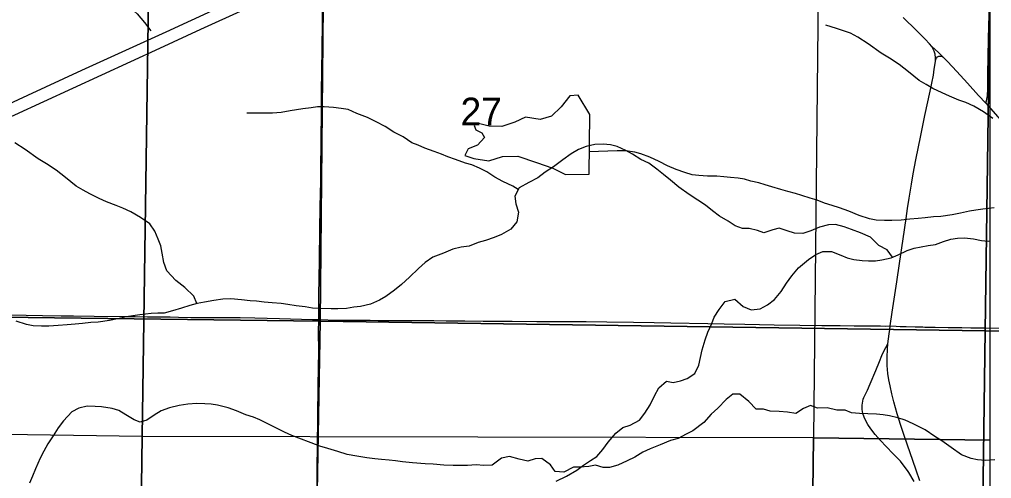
# Model space of a CAD drawing. Extents: x 0 to 34, y 0 to 22.
# Drawn here: x 14.618 to 16.083, y 14.964 to 15.656 of the extents above; entities that cross this region are included whole.
import ezdxf

# ---------------------------------------------------------------- set-up
doc = ezdxf.new("R2010")
doc.units = 0
for name, color, linetype in [('Default', 7, 'Continuous'), ('GM_X_County_Road', 7, 'Continuous'), ('GM_X_Interstate_Route', 7, 'Continuous'), ('GM_X_Minor_Lake', 7, 'Continuous'), ('GM_X_Minor_River', 7, 'Continuous'), ('GM_X_Section', 7, 'Continuous'), ('GM_X_Section_Text', 7, 'Continuous'), ('GM_X_State_Route', 7, 'Continuous'), ('GM_X_Township_Road', 7, 'Continuous')]:
    doc.layers.add(name, color=color, linetype=linetype)

msp = doc.modelspace()

# ---------------------------------------------------------------- linework, layer by layer
at = {"layer": 'Default'}
for points in [[(16.0808, 15.0217), (16.0808, 16.0281), (15.825, 16.0298), (15.8146, 15.0251)], [(13.7837, 14.1), (14.7899, 14.1), (14.8027, 15.0271), (13.8003, 15.0417)], [(14.7899, 14.1), (15.803, 14.1), (15.8146, 15.0251), (14.8027, 15.0271)], [(15.803, 14.1), (16.0808, 14.1), (16.0808, 15.0217), (15.8146, 15.0251)]]:
    msp.add_lwpolyline(points, close=True, dxfattribs=at)
at = {"layer": 'GM_X_County_Road'}
for points in [[(15.9929, 15.615), (16.0032, 15.6059), (16.0096, 15.5995)], [(15.9985, 15.5936), (15.9992, 15.5955), (16.0001, 15.5974), (16.0016, 15.5991), (16.0035, 15.6002), (16.0063, 15.6003), (16.0079, 15.6001), (16.0096, 15.5995)], [(16.0096, 15.5995), (16.0165, 15.5925), (16.0308, 15.5772), (16.0469, 15.5597), (16.0636, 15.5411), (16.0743, 15.5293)], [(16.0743, 15.5293), (16.0925, 15.5087), (16.1317, 15.4645), (16.1419, 15.4529), (16.1586, 15.4345), (16.1796, 15.4117), (16.1943, 15.3957), (16.2092, 15.3798), (16.2263, 15.3618), (16.2474, 15.339), (16.2642, 15.3206), (16.289, 15.2929), (16.3223, 15.256), (16.3696, 15.2025), (16.3806, 15.19)], [(14.584, 15.2102), (14.6275, 15.2099), (14.6524, 15.2095), (14.6803, 15.2091), (14.699, 15.2089), (14.73, 15.2085), (14.7766, 15.2078), (14.7922, 15.2077), (14.8108, 15.2075), (14.8325, 15.2074), (14.8449, 15.2072), (14.8574, 15.207), (14.876, 15.2066), (14.8977, 15.2064), (14.9132, 15.2063), (14.9505, 15.2062), (14.9723, 15.2059), (15.0096, 15.2048), (15.0592, 15.2034), (15.069, 15.2033)], [(15.069, 15.2033), (15.0965, 15.2026), (15.1213, 15.2023), (15.1462, 15.2022), (15.1586, 15.2021), (15.1739, 15.2018), (15.1871, 15.2018), (15.1997, 15.2018), (15.2204, 15.2017), (15.2423, 15.2017), (15.2609, 15.2016), (15.2889, 15.2014), (15.3169, 15.2011), (15.3604, 15.2009), (15.3977, 15.2004), (15.4131, 15.2003), (15.4255, 15.2003), (15.4721, 15.2003), (15.5032, 15.1999), (15.5435, 15.1993), (15.5746, 15.1989), (15.5994, 15.1984), (15.6554, 15.1973), (15.6802, 15.1969), (15.7113, 15.1964), (15.7552, 15.1955), (15.7942, 15.195), (15.8274, 15.1944), (15.8549, 15.1942), (15.8758, 15.194), (15.8893, 15.1939), (15.9002, 15.1939), (15.9155, 15.1938), (15.9236, 15.1936), (15.9304, 15.1937)], [(15.9304, 15.1937), (15.9392, 15.1932), (15.9452, 15.193), (15.9544, 15.1929), (15.9679, 15.1924), (15.9794, 15.1922), (15.9824, 15.1921), (15.9855, 15.192), (15.9886, 15.1919), (15.9979, 15.1919), (16.0177, 15.1916), (16.0383, 15.1912), (16.0517, 15.191), (16.0733, 15.1907), (16.1042, 15.1906), (16.133, 15.1905), (16.162, 15.1905), (16.1949, 15.1904), (16.2242, 15.1903), (16.2928, 15.1902), (16.3239, 15.19), (16.3519, 15.1897), (16.3806, 15.19)], [(15.9665, 14.9591), (15.9584, 14.9726), (15.9562, 14.9756), (15.9514, 14.9825), (15.9457, 14.9897), (15.935, 15.001), (15.9243, 15.012), (15.9157, 15.021), (15.9075, 15.0302), (15.901, 15.0386), (15.8965, 15.0452), (15.8934, 15.0505), (15.8909, 15.0561), (15.889, 15.0618), (15.8883, 15.0648), (15.8879, 15.0679), (15.8879, 15.071), (15.888, 15.0741), (15.8883, 15.0771), (15.8888, 15.0801), (15.8896, 15.0831), (15.8907, 15.086), (15.8936, 15.0921), (15.8959, 15.0971), (15.9, 15.1063), (15.9088, 15.1264), (15.914, 15.1401), (15.9179, 15.1492), (15.9204, 15.1549), (15.9238, 15.1612), (15.9269, 15.1666)]]:
    msp.add_lwpolyline(points, dxfattribs=at)
at = {"layer": 'GM_X_Interstate_Route'}
for points in [[(14.5311, 15.496), (14.63, 15.5413), (14.7118, 15.579), (14.8389, 15.6372), (14.9152, 15.6722), (14.9916, 15.7068), (15.0397, 15.7287), (15.0754, 15.7454), (15.0875, 15.7511), (15.1751, 15.7912), (15.2317, 15.8169), (15.274, 15.8365), (15.3417, 15.8677), (15.4435, 15.9142), (15.4632, 15.9233), (15.5394, 15.9584), (15.5563, 15.9661), (15.6146, 15.9927)], [(13.2404, 14.8287), (13.3346, 14.8775), (13.4174, 14.9203), (13.5638, 14.9957), (13.8537, 15.1453), (14.0112, 15.2265), (14.0636, 15.2536), (14.0682, 15.2561), (14.0856, 15.2652), (14.1412, 15.2931), (14.2109, 15.3274), (14.267, 15.3543), (14.4477, 15.4375), (14.5127, 15.4672), (14.5664, 15.4917), (14.8291, 15.6122), (14.8912, 15.6408), (14.9562, 15.6704), (15.0269, 15.7029), (15.0724, 15.724)]]:
    msp.add_lwpolyline(points, dxfattribs=at)
at = {"layer": 'GM_X_Minor_Lake'}
for points in [[(15.4773, 15.5124), (15.46, 15.5413), (15.4471, 15.5406), (15.4341, 15.5239), (15.4196, 15.51), (15.4025, 15.5047), (15.3805, 15.5082), (15.3645, 15.5007), (15.3448, 15.4943), (15.3258, 15.4948), (15.3095, 15.499), (15.303, 15.4957), (15.3056, 15.4892), (15.3147, 15.4846), (15.3185, 15.4777), (15.3082, 15.4664), (15.2938, 15.4604), (15.2892, 15.4505), (15.3024, 15.4463), (15.3252, 15.4427), (15.3457, 15.4491), (15.3689, 15.4494), (15.3973, 15.4398), (15.4216, 15.4317), (15.4409, 15.4221), (15.4763, 15.4227)], [(15.4763, 15.4227), (15.4773, 15.5124)]]:
    msp.add_lwpolyline(points, dxfattribs=at)
at = {"layer": 'GM_X_Minor_River'}
for points in [[(14.6753, 15.8651), (14.6798, 15.8409), (14.6835, 15.8268), (14.6869, 15.8147), (14.6892, 15.804), (14.6971, 15.7922), (14.7096, 15.7766), (14.7172, 15.7625), (14.7224, 15.7465), (14.7258, 15.7332), (14.7288, 15.7225), (14.7337, 15.713), (14.7428, 15.7001), (14.7565, 15.6928), (14.7667, 15.6859), (14.7815, 15.676), (14.7951, 15.6642), (14.8061, 15.6512), (14.8156, 15.6386)], [(16.0852, 15.5066), (16.0711, 15.5162), (16.0564, 15.525), (16.0442, 15.5303), (16.034, 15.5342), (16.0196, 15.54), (16.0086, 15.5449), (15.9946, 15.5518), (15.9843, 15.5576), (15.9741, 15.5637), (15.9578, 15.5767), (15.9438, 15.5878), (15.9291, 15.5973), (15.9166, 15.605), (15.8969, 15.6188), (15.8813, 15.6287), (15.8704, 15.6352), (15.8597, 15.6387), (15.8495, 15.6422), (15.8332, 15.6468)], [(15.3695, 15.3994), (15.3613, 15.4042), (15.3465, 15.4115), (15.3343, 15.4177), (15.3222, 15.4261), (15.3109, 15.4315), (15.2995, 15.4364), (15.29, 15.4391), (15.2748, 15.4445), (15.2635, 15.4484), (15.2536, 15.4526), (15.243, 15.4568), (15.2286, 15.4615), (15.2187, 15.4661), (15.2092, 15.4695), (15.196, 15.4787), (15.182, 15.4856), (15.1691, 15.4944), (15.1554, 15.5013), (15.1422, 15.5078), (15.1263, 15.514), (15.113, 15.5197), (15.1027, 15.5213), (15.091, 15.5229), (15.0769, 15.5237), (15.0671, 15.5237), (15.0576, 15.5226), (15.0447, 15.5208), (15.0257, 15.5178), (15.012, 15.5156), (14.9991, 15.5142), (14.9604, 15.5143)], [(14.8849, 15.2273), (14.8804, 15.2388), (14.8668, 15.2518), (14.8535, 15.2621), (14.8399, 15.277), (14.8354, 15.2892), (14.8328, 15.3033), (14.8305, 15.3143), (14.8268, 15.3246), (14.8219, 15.3367), (14.8143, 15.3474), (14.8003, 15.357), (14.7856, 15.3658), (14.7734, 15.3712), (14.7632, 15.375), (14.7488, 15.3808), (14.7378, 15.3858), (14.7238, 15.3927), (14.7135, 15.3984), (14.7033, 15.4045), (14.687, 15.4175), (14.673, 15.4286), (14.6582, 15.4382), (14.6457, 15.4458), (14.6261, 15.4596), (14.6105, 15.4695)], [(15.9336, 15.2972), (15.9255, 15.3086), (15.9133, 15.3148), (15.9005, 15.3274), (15.8853, 15.3339), (15.872, 15.3393), (15.861, 15.3431), (15.8478, 15.3466), (15.8375, 15.3463), (15.8238, 15.3425), (15.8105, 15.3369), (15.7984, 15.3331), (15.7862, 15.3336), (15.7748, 15.337), (15.7631, 15.3409), (15.7532, 15.3387), (15.7399, 15.3338), (15.7304, 15.3376), (15.7179, 15.3407), (15.7077, 15.3408), (15.6967, 15.3446), (15.686, 15.3515), (15.6728, 15.3592), (15.6622, 15.3672), (15.6516, 15.3756), (15.6402, 15.3832), (15.6273, 15.3917), (15.6114, 15.4031), (15.599, 15.4134), (15.5884, 15.4222), (15.5785, 15.4299), (15.5664, 15.439), (15.5546, 15.4444), (15.5418, 15.4525), (15.5319, 15.4582), (15.5186, 15.464), (15.5088, 15.4667), (15.4978, 15.4679), (15.4852, 15.4671), (15.4719, 15.4642), (15.4605, 15.4597), (15.4491, 15.4529), (15.4369, 15.4442), (15.4229, 15.4336), (15.4103, 15.4253), (15.3989, 15.417), (15.3856, 15.4098), (15.3707, 15.4019), (15.3646, 15.3894), (15.3657, 15.3776), (15.3698, 15.3651), (15.3675, 15.3506), (15.3584, 15.3397), (15.3443, 15.3314), (15.3333, 15.3272), (15.3203, 15.3224), (15.3093, 15.3194), (15.2956, 15.3141), (15.2835, 15.3123), (15.2709, 15.3093), (15.2569, 15.3036), (15.2409, 15.2973), (15.2291, 15.2893), (15.2192, 15.2803), (15.2055, 15.2674), (15.1937, 15.2564), (15.183, 15.2474), (15.1697, 15.2379), (15.1602, 15.2326), (15.1469, 15.2266), (15.1317, 15.2229), (15.1218, 15.2218), (15.1108, 15.2199), (15.0975, 15.2196), (15.0876, 15.2193), (15.0705, 15.2201), (15.0595, 15.2206), (15.0485, 15.2225), (15.0349, 15.2241), (15.0223, 15.226), (15.0121, 15.2276), (14.9984, 15.2284), (14.9863, 15.2296), (14.9749, 15.2308), (14.9654, 15.2316), (14.9521, 15.2332), (14.9362, 15.2344), (14.924, 15.2341), (14.9107, 15.2322), (14.8963, 15.2296), (14.8853, 15.2274), (14.8743, 15.2244), (14.8617, 15.2207), (14.8484, 15.2166), (14.8359, 15.2128), (14.8264, 15.2132), (14.8161, 15.2125), (14.799, 15.2103), (14.7884, 15.2088), (14.7789, 15.2074), (14.7656, 15.2044)], [(16.0364, 15.3636), (16.0239, 15.361), (16.0068, 15.3588), (15.9958, 15.3581), (15.9832, 15.3566), (15.9726, 15.3555), (15.9601, 15.3544), (15.9468, 15.3533), (15.9327, 15.3526), (15.9217, 15.3527), (15.9092, 15.3531), (15.899, 15.3551), (15.8834, 15.3601), (15.8679, 15.3666), (15.8538, 15.3716), (15.8428, 15.3751), (15.8315, 15.3789), (15.8201, 15.3832), (15.8098, 15.3862), (15.7973, 15.3905), (15.7875, 15.3932), (15.7761, 15.3963), (15.7655, 15.3994), (15.7518, 15.4036), (15.742, 15.4063), (15.7321, 15.4094), (15.7203, 15.4121), (15.7105, 15.4148), (15.701, 15.4164), (15.6896, 15.4176), (15.6797, 15.4184), (15.6691, 15.4192), (15.6551, 15.4196), (15.6418, 15.4204), (15.6315, 15.4216), (15.6209, 15.4251), (15.6076, 15.4297), (15.5944, 15.4351), (15.5819, 15.4416), (15.5678, 15.4481), (15.5546, 15.4531), (15.5451, 15.4554), (15.5318, 15.4574), (15.5189, 15.4578), (15.4767, 15.4563)], [(16.0869, 15.3717), (16.0699, 15.3695), (16.0592, 15.368), (16.0497, 15.3666), (16.0364, 15.3636)], [(15.4973, 15.0073), (15.5049, 15.0187), (15.5167, 15.0323), (15.5274, 15.0406), (15.5384, 15.0444), (15.5521, 15.0519), (15.5605, 15.0622), (15.5685, 15.075), (15.575, 15.0883), (15.5815, 15.1004), (15.5933, 15.1103), (15.6032, 15.1087), (15.6142, 15.1109), (15.6244, 15.1147), (15.6359, 15.1218), (15.642, 15.1344), (15.6443, 15.1461), (15.647, 15.1575), (15.6512, 15.1727), (15.6555, 15.1841), (15.6612, 15.1973), (15.665, 15.2068), (15.6727, 15.2186), (15.6814, 15.2303), (15.6963, 15.234), (15.7084, 15.223), (15.7209, 15.218), (15.7345, 15.2194), (15.7452, 15.2255), (15.7559, 15.2334), (15.7658, 15.2455), (15.7738, 15.2584), (15.7822, 15.269), (15.7921, 15.2815), (15.8073, 15.2936), (15.818, 15.3015), (15.8286, 15.306), (15.8419, 15.306), (15.856, 15.3006), (15.8654, 15.2964), (15.8757, 15.294), (15.8878, 15.2925), (15.8977, 15.2917), (15.9079, 15.292), (15.9178, 15.2931), (15.9319, 15.2964), (15.9421, 15.301), (15.9558, 15.3074), (15.9665, 15.3111), (15.9771, 15.313), (15.9877, 15.3148), (15.9984, 15.3163), (16.0109, 15.3208), (16.0219, 15.3245), (16.0318, 15.326), (16.0421, 15.3267), (16.0557, 15.3248), (16.0679, 15.3224), (16.0781, 15.3216), (16.0808, 15.3219)], [(14.7656, 15.2044), (14.7531, 15.2018), (14.736, 15.1996), (14.725, 15.1989), (14.7124, 15.1974), (14.7018, 15.1963), (14.6893, 15.1952), (14.676, 15.1942), (14.6619, 15.1935), (14.6509, 15.1935), (14.6384, 15.1939), (14.6281, 15.1959), (14.6126, 15.2009)], [(16.0879, 14.9921), (16.0738, 14.9911), (16.0617, 14.9919), (16.0522, 14.9938), (16.0378, 14.9996), (16.0222, 15.0103), (16.0082, 15.0206), (15.9976, 15.0271), (15.9828, 15.0371), (15.9647, 15.0463), (15.9529, 15.0516), (15.9419, 15.0551), (15.929, 15.0582), (15.9195, 15.0598), (15.9097, 15.0609), (15.8964, 15.0614), (15.8838, 15.0618), (15.8721, 15.0626), (15.8626, 15.0668), (15.8497, 15.0669), (15.8353, 15.0704), (15.8205, 15.0697), (15.8102, 15.0739), (15.7996, 15.0694), (15.7878, 15.0615), (15.7756, 15.0638), (15.7631, 15.065), (15.7491, 15.0655), (15.7392, 15.0685), (15.7282, 15.0682), (15.7172, 15.08), (15.7036, 15.0907), (15.693, 15.0908), (15.6831, 15.0828), (15.6705, 15.07), (15.6606, 15.0605), (15.6495, 15.0484), (15.6328, 15.0356), (15.6229, 15.0307), (15.6104, 15.0243), (15.5993, 15.0209), (15.5834, 15.0145), (15.5685, 15.0085), (15.5575, 15.0036), (15.5453, 14.9957), (15.5339, 14.9904), (15.5198, 14.984), (15.5073, 14.9803), (15.4978, 14.9803), (15.4861, 14.9838), (15.4762, 14.9819), (15.4625, 14.9809), (15.4526, 14.9809), (15.4382, 14.9734), (15.4253, 14.9742), (15.4181, 14.9845), (15.4052, 14.994), (15.395, 14.9933), (15.3839, 14.99), (15.3707, 14.9927), (15.3566, 14.9969), (15.3441, 14.9943), (15.3304, 14.9841), (15.3179, 14.9834), (15.3061, 14.9842), (15.2928, 14.9835), (15.2807, 14.9832), (15.2712, 14.9836), (15.2575, 14.9841), (15.2412, 14.9853), (15.229, 14.9861), (15.2101, 14.9873), (15.1952, 14.9889), (15.1846, 14.9905), (15.1751, 14.9913), (15.1634, 14.9925), (15.1535, 14.9933)], [(15.1535, 14.9933), (15.1414, 14.9948), (15.1262, 14.9976), (15.1118, 14.9999), (15.0977, 15.0045), (15.0826, 15.0088), (15.0704, 15.0126), (15.0575, 15.0176), (15.0386, 15.0246), (15.0283, 15.0284), (15.017, 15.0338), (15.0071, 15.0384), (14.995, 15.0449), (14.9798, 15.0522), (14.9703, 15.0564), (14.959, 15.0599), (14.9449, 15.066), (14.9324, 15.0702), (14.9161, 15.0741), (14.9066, 15.0757), (14.8968, 15.0765), (14.885, 15.0769), (14.8713, 15.0758), (14.8584, 15.074), (14.8436, 15.0703), (14.8314, 15.0658), (14.8208, 15.0593), (14.8097, 15.0518), (14.7998, 15.0488), (14.7904, 15.0523), (14.7782, 15.0599), (14.7673, 15.0664), (14.7574, 15.0695), (14.7411, 15.0719), (14.7316, 15.0723), (14.7198, 15.0727), (14.7073, 15.0697), (14.6966, 15.0645), (14.6841, 15.0508), (14.676, 15.0402), (14.6684, 15.0281), (14.6604, 15.016), (14.6543, 15.005), (14.6489, 14.9944), (14.642, 14.9784), (14.6371, 14.9675), (14.6325, 14.9568)], [(15.4268, 14.9598), (15.4421, 14.9673), (15.4577, 14.9764), (15.4679, 14.9839), (15.4786, 14.9911), (15.4881, 14.9971), (15.4973, 15.0073)]]:
    msp.add_lwpolyline(points, dxfattribs=at)
at = {"layer": 'GM_X_Section'}
for points in [[(14.0733, 16.244), (15.0807, 16.2067), (15.0711, 15.2009), (14.0694, 15.2136)], [(15.0807, 16.2067), (16.0877, 16.1952), (16.0735, 15.1863), (15.0711, 15.2009)], [(16.0877, 16.1952), (17.0958, 16.189), (17.0854, 15.1843), (16.0735, 15.1863)], [(13.8099, 16.0475), (14.8169, 16.036), (14.8027, 15.0271), (13.8003, 15.0417)], [(14.8169, 16.036), (15.825, 16.0298), (15.8146, 15.0251), (14.8027, 15.0271)], [(15.0711, 15.2009), (15.0535, 14.2019), (14.2133, 14.2058), (14.0522, 14.2111), (14.0694, 15.2136)], [(16.0735, 15.1863), (16.0597, 14.1843), (15.2415, 14.1943), (15.0535, 14.2019), (15.0711, 15.2009)], [(16.0735, 15.1863), (17.0854, 15.1843), (17.0728, 14.1742), (16.1871, 14.1826), (16.0597, 14.1843)]]:
    msp.add_lwpolyline(points, close=True, dxfattribs=at)
at = {"layer": 'GM_X_State_Route'}
for points in [[(15.069, 15.2033), (15.069, 15.2115), (15.0691, 15.2395), (15.0697, 15.2923), (15.0706, 15.3389), (15.071, 15.3731), (15.0717, 15.4117), (15.072, 15.4364), (15.0723, 15.4645), (15.0724, 15.4826), (15.073, 15.508), (15.0731, 15.5472), (15.0734, 15.5782), (15.0738, 15.6124), (15.0744, 15.6497), (15.0746, 15.6675)], [(15.9752, 14.9602), (15.9695, 14.9761), (15.9644, 14.9907), (15.9563, 15.0141), (15.9512, 15.0287), (15.9464, 15.0435), (15.941, 15.0613), (15.9357, 15.0791), (15.9327, 15.0912), (15.93, 15.1033), (15.9284, 15.1125), (15.9268, 15.1221), (15.9259, 15.1342), (15.9257, 15.1466), (15.9261, 15.1589), (15.9269, 15.1666), (15.9276, 15.1742), (15.9286, 15.1816), (15.9295, 15.1883), (15.9304, 15.1937), (15.9332, 15.2145), (15.9403, 15.2604), (15.9444, 15.288), (15.9497, 15.3248), (15.9543, 15.3554), (15.9565, 15.3708), (15.9588, 15.3861), (15.9622, 15.4075), (15.9648, 15.4228), (15.969, 15.4441), (15.9763, 15.4806), (15.9826, 15.5109), (15.9904, 15.5473), (15.9954, 15.5716), (15.9968, 15.5807), (15.9985, 15.5922), (15.9985, 15.5936), (15.9986, 15.5976), (15.998, 15.6031), (15.9965, 15.608), (15.9947, 15.612), (15.9929, 15.615), (15.9894, 15.6191), (15.9831, 15.6259), (15.9697, 15.6389), (15.9497, 15.6584)], [(15.0625, 14.7015), (15.0625, 14.7029), (15.0632, 14.7464), (15.0643, 14.7992), (15.065, 14.8427), (15.0653, 14.8614), (15.0654, 14.88), (15.0663, 14.9638), (15.0665, 14.9855), (15.0667, 15.0072), (15.067, 15.0259), (15.0672, 15.0414), (15.0676, 15.0723), (15.0677, 15.0878), (15.0678, 15.1033), (15.0688, 15.1562), (15.0686, 15.1841), (15.069, 15.2033)]]:
    msp.add_lwpolyline(points, dxfattribs=at)
at = {"layer": 'GM_X_Township_Road'}
for points in [[(16.0743, 15.5293), (16.0755, 15.533), (16.0762, 15.5353), (16.0767, 15.5382), (16.0771, 15.5409), (16.0772, 15.5433), (16.0774, 15.5485), (16.0777, 15.5731), (16.0781, 15.5991), (16.0786, 15.6265), (16.0798, 15.6814), (16.0804, 15.7114), (16.0813, 15.779), (16.0822, 15.831), (16.0839, 15.9403), (16.0842, 15.9583), (16.0848, 15.984), (16.0849, 16.0006), (16.0848, 16.0143), (16.0849, 16.0298), (16.0854, 16.0454)], [(15.9304, 15.1937), (15.9392, 15.1932), (15.9452, 15.193), (15.9544, 15.1929), (15.9679, 15.1924), (15.9794, 15.1922), (15.9824, 15.1921), (15.9855, 15.192), (15.9886, 15.1919), (15.9979, 15.1919), (16.0177, 15.1916), (16.0383, 15.1912), (16.0517, 15.191), (16.0733, 15.1907), (16.1042, 15.1906), (16.133, 15.1905), (16.162, 15.1905), (16.1949, 15.1904), (16.2242, 15.1903), (16.2928, 15.1902), (16.3239, 15.19), (16.3519, 15.1897), (16.3806, 15.19)]]:
    msp.add_lwpolyline(points, dxfattribs=at)

# ---------------------------------------------------------------- texts
at = {"layer": 'GM_X_Section_Text'}
msp.add_text('27', height=0.04186, rotation=0, dxfattribs=at).set_placement((15.2826, 15.4959))

doc.saveas('drawing.dxf')
